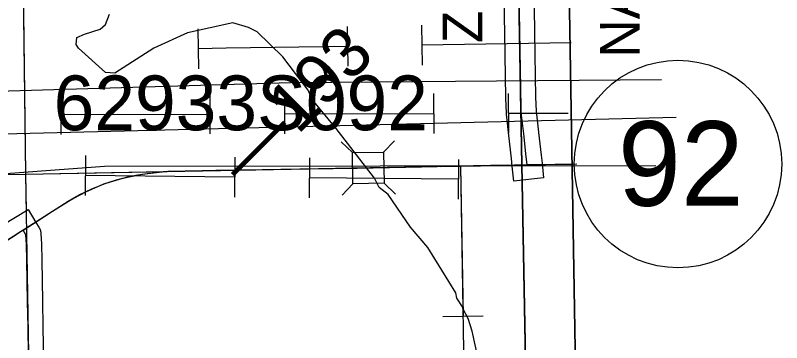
# Model space of a CAD drawing. Extents: x 23.6 to 68.7, y -63 to -29.
# Drawn here: x 55.594 to 57.134, y -45.796 to -45.138 of the extents above; entities that cross this region are included whole.
import ezdxf

# ---------------------------------------------------------------- set-up
doc = ezdxf.new("R2010")
doc.units = 0
for name, color, linetype in [('tdCoClipBndry', 7, 'Continuous'), ('tdCoCoBndry', 7, 'Continuous'), ('tdCoCoBndryPart', 7, 'Continuous'), ('tdCoHydroRiver', 7, 'Continuous'), ('tdCoPipe', 7, 'Continuous'), ('tdCoPipe1', 7, 'Continuous'), ('tdCoPipe2', 7, 'Continuous'), ('tdCoPipe3', 7, 'Continuous'), ('tdCoPipeTxt', 7, 'Continuous'), ('tdCoPriCL', 7, 'Continuous'), ('tdCoPrimary', 7, 'Continuous'), ('tdCoPriNonDiv', 7, 'Continuous'), ('tdCoPriNonDivCL', 7, 'Continuous'), ('tdCoSecRdTxt', 7, 'Continuous'), ('tdCoSecRteBand', 7, 'Continuous'), ('tdCoSecRteCL', 7, 'Continuous'), ('tdCoSectLine', 7, 'Continuous'), ('tdCoSectLinePart', 7, 'Continuous'), ('tdCoShieldStRte', 7, 'Continuous'), ('tdCoStrucNonDivPri', 7, 'Continuous'), ('tdCoStrucPriMaintName', 7, 'Continuous'), ('tdCoSurfGravel', 7, 'Continuous'), ('tdCoTwpBndry', 7, 'Continuous'), ('tdCoTwpBndryShd', 7, 'Continuous'), ('tdStHwyPriRefPost1', 7, 'Continuous')]:
    doc.layers.add(name, color=color, linetype=linetype)

msp = doc.modelspace()

# ---------------------------------------------------------------- linework, layer by layer
at = {"layer": 'tdCoClipBndry'}
msp.add_lwpolyline([(48.4512, -33.5006), (56.4135, -33.3762), (56.4393, -33.3792), (56.4635, -33.3887), (56.4958, -33.4172), (56.511, -33.4483), (56.515, -33.4739), (56.5367, -34.4332), (56.5907, -38.4342), (56.6629, -42.4448), (56.8804, -55.4557), (56.9085, -56.4312), (56.9025, -56.8392), (56.9121, -57.4607), (56.9036, -57.4944), (56.8842, -57.5232), (56.8561, -57.5435), (56.8227, -57.553), (51.8233, -57.6334)], dxfattribs=at)
at = {"layer": 'tdCoCoBndry'}
for p, q in [((56.6119, -45.4382), (56.5946, -44.4414)), ((56.5946, -44.4414), (56.6119, -45.4382)), ((56.6301, -46.4017), (56.6119, -45.4382)), ((56.6119, -45.4382), (56.6301, -46.4017))]:
    msp.add_line(p, q, dxfattribs=at)
for points in [[(56.8804, -55.4557), (56.6629, -42.4448), (56.5907, -38.4342)], [(56.5284, -40.4484), (56.5463, -41.4474), (56.5633, -42.4465), (56.5785, -43.4411), (56.5946, -44.4414), (56.6119, -45.4382), (56.6301, -46.4017), (56.647, -47.4001), (56.6636, -48.3998), (56.6786, -49.3969), (56.6976, -50.3938), (56.712, -51.3894), (56.7304, -52.4659), (56.7487, -53.455), (56.7648, -54.458), (56.7808, -55.4579), (56.8089, -56.4341), (56.8029, -56.8393), (56.8127, -57.4536), (55.8172, -57.471), (54.8164, -57.4869), (53.8174, -57.5025), (52.8224, -57.5189), (51.8222, -57.5335)], [(56.5281, -40.4484), (56.5459, -41.4474), (56.563, -42.4465), (56.5781, -43.4411), (56.5942, -44.4414), (56.6115, -45.4382), (56.6297, -46.4017), (56.6467, -47.4001), (56.6633, -48.3998), (56.6782, -49.3968), (56.6973, -50.3938), (56.7117, -51.3893), (56.73, -52.4659), (56.7484, -53.455), (56.7645, -54.4579), (56.7804, -55.4579), (56.8086, -56.4341), (56.8025, -56.8393), (56.8124, -57.4536)], [(56.5284, -40.4484), (56.5463, -41.4474), (56.5633, -42.4465), (56.5785, -43.4411), (56.5946, -44.4414), (56.6119, -45.4382), (56.6301, -46.4017), (56.647, -47.4001), (56.6636, -48.3998), (56.6786, -49.3969), (56.6976, -50.3938)]]:
    msp.add_lwpolyline(points, dxfattribs=at)
at = {"layer": 'tdCoCoBndryPart'}
msp.add_lwpolyline([(56.6121, -45.4693), (56.6297, -46.4017), (56.6336, -46.627)], dxfattribs=at)
at = {"layer": 'tdCoHydroRiver'}
msp.add_lwpolyline([(56.5254, -45.8337), (56.512, -45.7723), (56.5038, -45.7471), (56.4941, -45.7283), (56.4925, -45.7236), (56.4812, -45.7063), (56.4795, -45.6953), (56.4232, -45.6045), (56.3879, -45.5639), (56.3429, -45.4981), (56.3254, -45.4841), (56.3157, -45.4653), (56.2387, -45.3652), (56.1906, -45.3074), (56.1825, -45.2886), (56.1311, -45.2213), (56.08, -45.1715), (56.0625, -45.1622), (56.0308, -45.1531), (55.9395, -45.1732), (55.872, -45.204), (55.7937, -45.2539), (55.7747, -45.2526), (55.7205, -45.2043), (55.7156, -45.1965), (55.717, -45.1823), (55.7328, -45.1758), (55.7642, -45.1659), (55.7751, -45.1563), (55.7828, -45.1357)], dxfattribs=at)
at = {"layer": 'tdCoPipe'}
for p, q in [((56.4485, -45.4417), (56.529, -45.4404)), ((56.4534, -45.743), (56.5341, -45.7417))]:
    msp.add_line(p, q, dxfattribs=at)
for points in [[(56.8926, -45.2674), (56.1471, -45.2737), (55.3537, -45.297), (54.6303, -45.3086), (54.2363, -45.3643), (53.9506, -45.4205), (53.1708, -45.5459), (52.0841, -45.5286)], [(56.9219, -45.3435), (55.2709, -45.3843), (54.2578, -45.4566), (53.0462, -45.6523), (52.2738, -45.6105)], [(56.8813, -45.4406), (55.7729, -45.4418), (54.942, -45.5035), (53.9216, -45.6221), (52.9574, -45.746), (52.0256, -45.7628)], [(56.4888, -45.4411), (56.6291, -54.0664), (56.8573, -54.3881), (56.9937, -57.4858)], [(56.4888, -45.4411), (56.4937, -45.7423)]]:
    msp.add_lwpolyline(points, dxfattribs=at)
at = {"layer": 'tdCoPipe1'}
for p, q in [((56.1355, -45.3761), (56.1353, -45.2959)), ((56.4355, -45.3754), (56.4353, -45.2952)), ((56.5855, -45.375), (56.5853, -45.2948)), ((55.6855, -45.3772), (55.6853, -45.297)), ((55.9855, -45.3764), (55.9853, -45.2963))]:
    msp.add_line(p, q, dxfattribs=at)
for points in [[(55.6854, -45.3371), (55.9854, -45.3364)], [(56.1354, -45.336), (56.4354, -45.3353)], [(56.5854, -45.3349), (56.705, -45.3346)]]:
    msp.add_lwpolyline(points, dxfattribs=at)
at = {"layer": 'tdCoPipe2'}
for p, q in [((55.7349, -45.4199), (55.7341, -45.5001)), ((56.0349, -45.4229), (56.0341, -45.5031)), ((56.1849, -45.4244), (56.1841, -45.5046)), ((56.4849, -45.4274), (56.4841, -45.5075))]:
    msp.add_line(p, q, dxfattribs=at)
for points in [[(56.0345, -45.463), (55.7345, -45.46)], [(56.4845, -45.4674), (56.1845, -45.4645)]]:
    msp.add_lwpolyline(points, dxfattribs=at)
at = {"layer": 'tdCoPipe3'}
for p, q in [((55.9606, -45.1652), (55.9619, -45.2453)), ((56.2605, -45.1603), (56.2618, -45.2404)), ((56.4105, -45.1578), (56.4118, -45.238))]:
    msp.add_line(p, q, dxfattribs=at)
for points in [[(56.2612, -45.2004), (56.0178, -45.2043), (55.9612, -45.2052)], [(56.7111, -45.193), (56.4112, -45.1979)]]:
    msp.add_lwpolyline(points, dxfattribs=at)
at = {"layer": 'tdCoPriCL'}
msp.add_lwpolyline([(55.5683, -45.596), (55.603, -45.5731), (55.6089, -45.5693), (55.6368, -45.5516), (55.644, -45.5469), (55.6681, -45.5312), (55.6999, -45.5112), (55.7114, -45.5045), (55.7231, -45.4982), (55.735, -45.4923), (55.7471, -45.4867), (55.7594, -45.4816), (55.7718, -45.4768), (55.7844, -45.4725), (55.7971, -45.4685), (55.8099, -45.465), (55.8228, -45.4619), (55.8358, -45.4592), (55.8489, -45.4569), (55.8743, -45.4535), (55.9004, -45.4513), (55.9376, -45.4505), (55.9692, -45.4498), (55.9966, -45.4493), (56.1369, -45.4468), (56.2802, -45.4451), (56.3456, -45.4439), (56.5059, -45.4407), (56.5964, -45.4384), (56.6223, -45.438), (56.6592, -45.4374), (56.6933, -45.4372), (56.7129, -45.4368)], dxfattribs=at)
at = {"layer": 'tdCoPrimary'}
for points in [[(55.5686, -45.596), (55.6034, -45.5731), (55.6093, -45.5693), (55.6372, -45.5516), (55.6685, -45.5312), (55.7003, -45.5112), (55.7118, -45.5045), (55.7235, -45.4982), (55.7354, -45.4923), (55.7475, -45.4867), (55.7598, -45.4816), (55.7722, -45.4768), (55.7847, -45.4725), (55.7974, -45.4685), (55.8102, -45.465), (55.8232, -45.4619), (55.8362, -45.4592), (55.8493, -45.4569), (55.8747, -45.4535), (55.9008, -45.4513), (55.9696, -45.4498), (55.997, -45.4493), (56.1373, -45.4468), (56.2608, -45.4453), (56.2713, -45.4452), (56.2806, -45.4451), (56.3406, -45.444), (56.3443, -45.4439), (56.3459, -45.4439), (56.5062, -45.4407), (56.5967, -45.4384), (56.6119, -45.4382), (56.6119, -45.4382), (56.6227, -45.438), (56.6596, -45.4374), (56.6937, -45.4372), (56.7129, -45.4368)], [(55.5686, -45.596), (55.6034, -45.5731), (55.6093, -45.5693), (55.6372, -45.5516), (55.6685, -45.5312), (55.7003, -45.5112), (55.7118, -45.5045), (55.7235, -45.4982), (55.7354, -45.4923), (55.7475, -45.4867), (55.7598, -45.4816), (55.7722, -45.4768), (55.7847, -45.4725), (55.7974, -45.4685), (55.8102, -45.465), (55.8232, -45.4619), (55.8362, -45.4592), (55.8493, -45.4569), (55.8747, -45.4535), (55.9008, -45.4513), (55.9696, -45.4498), (55.997, -45.4493), (56.1373, -45.4468), (56.2608, -45.4453), (56.2713, -45.4452)], [(55.5686, -45.596), (55.6034, -45.5731), (55.6093, -45.5693), (55.6372, -45.5516), (55.6685, -45.5312), (55.7003, -45.5112), (55.7118, -45.5045), (55.7235, -45.4982), (55.7354, -45.4923), (55.7475, -45.4867), (55.7598, -45.4816), (55.7722, -45.4768), (55.7847, -45.4725), (55.7974, -45.4685), (55.8102, -45.465), (55.8232, -45.4619), (55.8362, -45.4592), (55.8493, -45.4569), (55.8747, -45.4535), (55.9008, -45.4513), (55.9696, -45.4498), (55.997, -45.4493), (56.1373, -45.4468), (56.2608, -45.4453), (56.2713, -45.4452)], [(56.2713, -45.4452), (56.2806, -45.4451), (56.3406, -45.444), (56.3443, -45.4439)], [(56.2713, -45.4452), (56.2806, -45.4451), (56.3406, -45.444), (56.3443, -45.4439)], [(56.3443, -45.4439), (56.3459, -45.4439), (56.5062, -45.4407), (56.5967, -45.4384), (56.6119, -45.4382), (56.6119, -45.4382)], [(56.3443, -45.4439), (56.3459, -45.4439), (56.5062, -45.4407), (56.5967, -45.4384), (56.6119, -45.4382), (56.6119, -45.4382)], [(56.6119, -45.4382), (56.6227, -45.438), (56.6596, -45.4374), (56.6937, -45.4372), (56.7129, -45.4368)], [(56.6119, -45.4382), (56.6227, -45.438), (56.6596, -45.4374), (56.6937, -45.4372), (56.7129, -45.4368)]]:
    msp.add_lwpolyline(points, dxfattribs=at)
at = {"layer": 'tdCoPriNonDiv'}
msp.add_lwpolyline([(55.544, -45.6102), (55.6369, -45.5516), (55.7, -45.5112), (55.7351, -45.4923), (55.7718, -45.4768), (55.8099, -45.465), (55.8489, -45.4569), (55.9005, -45.4512), (56.5059, -45.4406), (56.6593, -45.4374), (56.7222, -45.4366)], dxfattribs=at)
at = {"layer": 'tdCoPriNonDivCL'}
for points in [[(55.5683, -45.596), (55.603, -45.5731), (55.6089, -45.5693), (55.6368, -45.5516), (55.6681, -45.5312), (55.6999, -45.5112), (55.7114, -45.5045), (55.7231, -45.4982), (55.735, -45.4923), (55.7471, -45.4867), (55.7594, -45.4816), (55.7718, -45.4768), (55.7844, -45.4725), (55.7971, -45.4685), (55.8099, -45.465), (55.8228, -45.4619), (55.8358, -45.4592), (55.8489, -45.4569), (55.8743, -45.4535), (55.9004, -45.4513), (55.9692, -45.4498), (55.9966, -45.4493), (56.1369, -45.4468), (56.2604, -45.4453), (56.2709, -45.4452), (56.2802, -45.4451), (56.3403, -45.444), (56.3439, -45.4439), (56.3456, -45.4439), (56.5059, -45.4407), (56.5964, -45.4384), (56.6115, -45.4382), (56.6223, -45.438)], [(55.5683, -45.596), (55.603, -45.5731), (55.6089, -45.5693), (55.6368, -45.5516), (55.6681, -45.5312), (55.6999, -45.5112), (55.7114, -45.5045), (55.7231, -45.4982), (55.735, -45.4923), (55.7471, -45.4867), (55.7594, -45.4816), (55.7718, -45.4768), (55.7844, -45.4725), (55.7971, -45.4685), (55.8099, -45.465), (55.8228, -45.4619), (55.8358, -45.4592), (55.8489, -45.4569), (55.8743, -45.4535), (55.9004, -45.4513), (55.9692, -45.4498), (55.9966, -45.4493), (56.1369, -45.4468), (56.2604, -45.4453), (56.2709, -45.4452), (56.2802, -45.4451), (56.3403, -45.444), (56.3439, -45.4439), (56.3456, -45.4439), (56.5059, -45.4407), (56.5964, -45.4384), (56.6115, -45.4382), (56.6115, -45.4382)], [(56.6115, -45.4382), (56.6223, -45.438), (56.6509, -45.4376), (56.6592, -45.4374), (56.6933, -45.4372), (56.7129, -45.4368)], [(56.6223, -45.438), (56.6509, -45.4376), (56.6592, -45.4374), (56.6933, -45.4372), (56.7129, -45.4368)]]:
    msp.add_lwpolyline(points, dxfattribs=at)
at = {"layer": 'tdCoSecRteBand'}
for points in [[(56.6359, -45.0692), (56.6376, -45.1736), (56.6376, -45.1736), (56.6376, -45.1737), (56.6395, -45.3022), (56.6408, -45.3305), (56.6457, -45.3729), (56.6457, -45.373), (56.6457, -45.3731), (56.6507, -45.4191), (56.6525, -45.4347), (56.6558, -45.4645), (56.5961, -45.4711), (56.5928, -45.4413), (56.5911, -45.4256), (56.5911, -45.4256), (56.5911, -45.4256), (56.5861, -45.3797), (56.5811, -45.3364), (56.581, -45.3353), (56.5809, -45.3343), (56.5795, -45.3045), (56.5795, -45.304), (56.5795, -45.3036), (56.5776, -45.1746), (56.5759, -45.0701)], [(55.5682, -45.559), (55.6197, -45.5282), (55.6351, -45.5539), (55.6408, -45.5635), (55.6445, -45.5698), (55.645, -45.577), (55.6462, -45.5969), (55.6462, -45.5975), (55.6462, -45.5981), (55.6468, -45.6292), (55.6468, -45.6293), (55.6468, -45.6294), (55.6482, -45.7129), (55.6491, -45.7636), (55.6491, -45.7637), (55.6491, -45.7637), (55.6508, -45.8733)]]:
    msp.add_lwpolyline(points, dxfattribs=at)
at = {"layer": 'tdCoSecRteCL'}
for points in [[(56.6227, -45.438), (56.6209, -45.4223), (56.6159, -45.3764), (56.6109, -45.3329), (56.6095, -45.3031), (56.6076, -45.1741), (56.6059, -45.0696), (56.6031, -44.898), (56.6031, -44.8298), (56.6011, -44.6933), (56.5964, -44.5164), (56.5946, -44.4414)], [(55.6306, -46.4391), (55.6303, -46.4299), (55.6303, -46.3993), (55.6285, -46.2876), (55.6261, -46.1711), (55.6241, -46.0428), (55.6231, -46.0087), (55.6208, -45.8738), (55.6191, -45.7642), (55.6182, -45.7134), (55.6169, -45.6298), (55.6162, -45.5987), (55.615, -45.5789), (55.6093, -45.5693)]]:
    msp.add_lwpolyline(points, dxfattribs=at)
at = {"layer": 'tdCoSectLine'}
for points in [[(56.5942, -44.4414), (56.6115, -45.4382)], [(55.6015, -44.4567), (55.6139, -45.4574)], [(55.6139, -45.4574), (56.6115, -45.4382)], [(56.6115, -45.4382), (56.7129, -45.4364)], [(56.6115, -45.4382), (56.6297, -46.4017)], [(54.6127, -45.4743), (55.6139, -45.4574)], [(55.6139, -45.4574), (55.6299, -46.4216)]]:
    msp.add_lwpolyline(points, dxfattribs=at)
at = {"layer": 'tdCoSectLinePart'}
for points in [[(55.6018, -44.4866), (55.6139, -45.4574)], [(55.6139, -45.4574), (56.5922, -45.4386)], [(56.6524, -45.4375), (56.7129, -45.4364)], [(54.6127, -45.4743), (55.6139, -45.4574)], [(55.6139, -45.4574), (55.6151, -45.5307)], [(56.6121, -45.4693), (56.6297, -46.4017)]]:
    msp.add_lwpolyline(points, dxfattribs=at)
at = {"layer": 'tdCoShieldStRte'}
msp.add_circle((56.9258, -45.4368), 0.2085, dxfattribs=at)
at = {"layer": 'tdCoStrucNonDivPri'}
for p, q in [((56.2713, -45.4139), (56.2487, -45.3922)), ((56.3338, -45.4128), (56.3556, -45.3902)), ((56.2724, -45.4765), (56.2507, -45.4991)), ((56.335, -45.4754), (56.3576, -45.4971))]:
    msp.add_line(p, q, dxfattribs=at)
msp.add_lwpolyline([(56.2713, -45.4139), (56.3338, -45.4128), (56.335, -45.4754), (56.2724, -45.4765)], close=True, dxfattribs=at)
at = {"layer": 'tdCoSurfGravel'}
for points in [[(56.6227, -45.438), (56.6209, -45.4223), (56.6159, -45.3764), (56.6109, -45.3329), (56.6095, -45.3031), (56.6076, -45.1741), (56.6059, -45.0696)], [(55.6404, -47.0429), (55.6374, -46.9007), (55.6354, -46.7482), (55.6344, -46.6707), (55.6314, -46.5761), (55.6312, -46.518), (55.6312, -46.4542), (55.6306, -46.4391), (55.6303, -46.4299), (55.6303, -46.3993), (55.6285, -46.2876), (55.6261, -46.1711), (55.6241, -46.0428), (55.6231, -46.0087), (55.6208, -45.8738), (55.6191, -45.7642), (55.6182, -45.7134), (55.6169, -45.6298), (55.6162, -45.5987), (55.615, -45.5789), (55.6093, -45.5693)]]:
    msp.add_lwpolyline(points, dxfattribs=at)
at = {"layer": 'tdCoTwpBndry'}
msp.add_lwpolyline([(54.392, -45.4767), (54.6127, -45.4743), (55.6139, -45.4574), (56.5836, -45.4387)], dxfattribs=at)
at = {"layer": 'tdCoTwpBndryShd'}
for points in [[(56.5281, -40.4484), (56.5459, -41.4474), (56.563, -42.4465), (56.5781, -43.4411), (56.5942, -44.4414), (56.6115, -45.4382), (56.6297, -46.4017), (56.6467, -47.4001), (56.6633, -48.3998), (56.6782, -49.3968), (56.6973, -50.3938), (56.7117, -51.3893), (56.73, -52.4659), (56.7484, -53.455), (56.7645, -54.4579), (56.7804, -55.4579), (56.8086, -56.4341), (56.8025, -56.8393), (56.8124, -57.4536)], [(50.6203, -45.5327), (51.6261, -45.5149), (52.6182, -45.5225), (53.618, -45.4851), (54.6127, -45.4743), (55.6139, -45.4574), (56.6115, -45.4382)]]:
    msp.add_lwpolyline(points, dxfattribs=at)

# ---------------------------------------------------------------- texts
at = {"layer": 'tdCoPipeTxt'}
msp.add_text('NATURAL GAS PIPELINE', height=0.08, rotation=90.0425, dxfattribs=at).set_placement((56.8491, -45.2233))
at = {"layer": 'tdCoSecRdTxt'}
msp.add_text('ZEPHYR AVE', height=0.08, rotation=90, dxfattribs=at).set_placement((56.5325, -45.1939))
at = {"layer": 'tdCoShieldStRte'}
msp.add_text('92', height=0.17, dxfattribs=at).set_placement((56.8052, -45.5207))
at = {"layer": 'tdCoStrucPriMaintName'}
msp.add_text('62933S092', height=0.11, dxfattribs=at).set_placement((55.6706, -45.3689))
msp.add_text('62933S092', height=0.11, dxfattribs=at).set_placement((55.6706, -45.3689))
msp.add_text('62933S092', height=0.11, dxfattribs=at).set_placement((55.6706, -45.3689))
at = {"layer": 'tdStHwyPriRefPost1'}
msp.add_text('‒‒193', height=0.1, rotation=45, dxfattribs=at).set_placement((56.0563, -45.4842))

doc.saveas('drawing.dxf')
